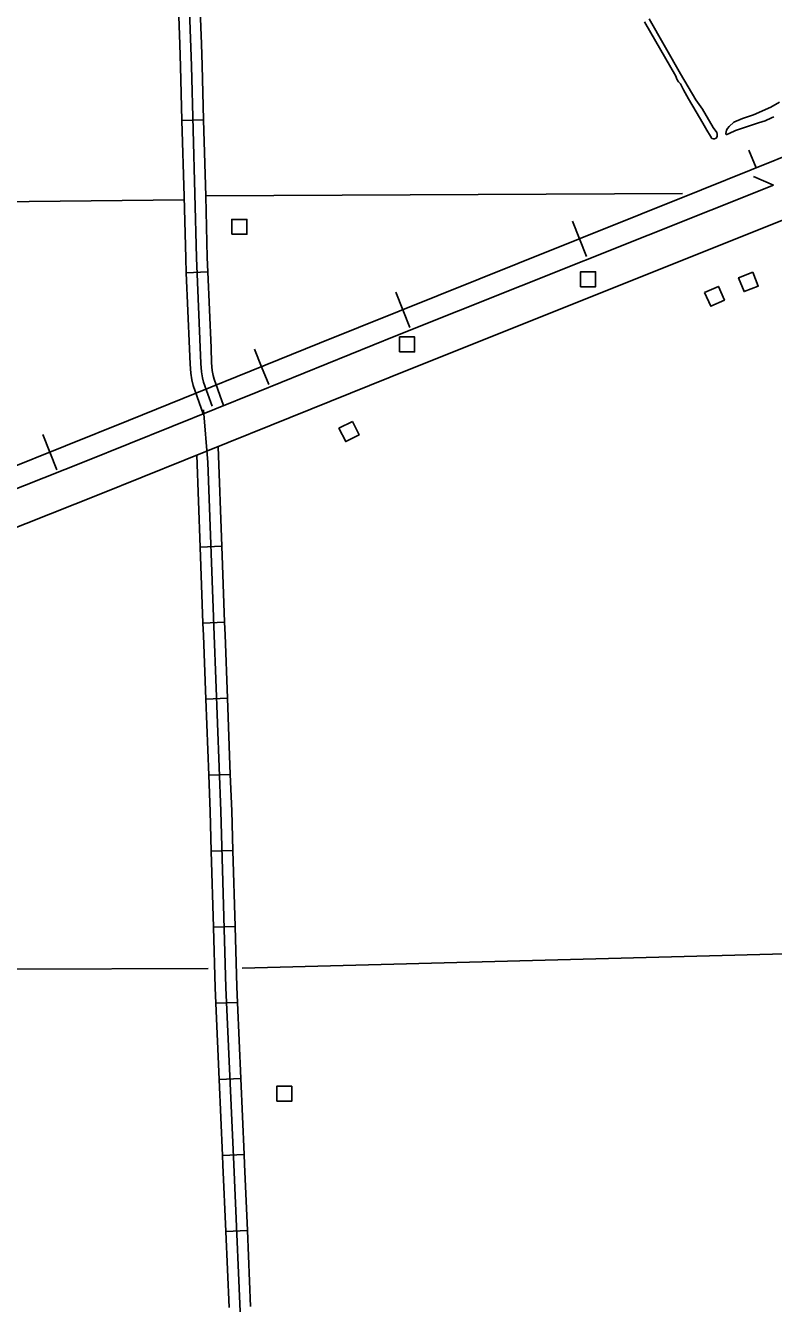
# Model space of a CAD drawing. Extents: x 1084508 to 1142749, y 1057638 to 1093403.
# Drawn here: x 1125218 to 1126845, y 1081938 to 1084721 of the extents above; entities that cross this region are included whole.
import ezdxf

# ---------------------------------------------------------------- set-up
doc = ezdxf.new("R2010")
doc.units = 0
for name, color, linetype in [('Level 15', 7, 'Continuous'), ('Level 31', 7, 'Continuous'), ('Level 32', 7, 'Continuous'), ('Level 35', 7, 'Continuous'), ('Level 37', 7, 'Continuous'), ('Level 40', 7, 'Continuous'), ('Level 5', 7, 'Continuous'), ('Level 56', 7, 'Continuous')]:
    doc.layers.add(name, color=color, linetype=linetype)

msp = doc.modelspace()

# ---------------------------------------------------------------- linework, layer by layer
at = {"layer": 'Level 15'}
for points in [[(1122497.2, 1082612.3), (1122603.4, 1082656), (1122763.9, 1082728.7), (1122945.4, 1082807.2), (1123418, 1082998.6), (1124764.9, 1083540.9), (1125348.8, 1083772.4), (1125722.9, 1083923.6), (1126023.6, 1084045.2), (1126845.4, 1084374.1)], [(1126874.6, 1084301.2), (1126052.9, 1083972.4), (1125752.3, 1083850.9), (1125378, 1083699.6), (1124794.1, 1083468.1), (1123447.4, 1082925.9), (1122975.7, 1082734.8), (1122795.7, 1082656.9), (1122634.5, 1082583.9), (1122527.1, 1082539.8)]]:
    msp.add_lwpolyline(points, dxfattribs=at)
at = {"layer": 'Level 31'}
for p, q in [((1125605.1, 1084515.8), (1125558, 1084514.5)), ((1125567.5, 1084182.9), (1125614.5, 1084184.8))]:
    msp.add_line(p, q, dxfattribs=at)
for points in [[(1125456, 1088047.6), (1125474.1, 1087744.7), (1125478.7, 1087614.5), (1125480.1, 1087548.8), (1125481.1, 1087407.9), (1125482.8, 1087266.3), (1125484.4, 1087127.5), (1125493.1, 1086770.3), (1125506.3, 1086466.9), (1125524.7, 1086059.8), (1125527, 1086018.5), (1125548, 1085434.4), (1125562.1, 1085091), (1125578.4, 1084633.4), (1125589.7, 1084215.6), (1125599.1, 1083985), (1125600.8, 1083967), (1125602.8, 1083954.2), (1125605.2, 1083944.3), (1125623.8, 1083892)], [(1125547.3, 1084845.6), (1125553.2, 1084680)], [(1125594.3, 1084847.3), (1125600.2, 1084681.6)], [(1125553.2, 1084680), (1125554.8, 1084632.6), (1125558, 1084514.5)], [(1125600.2, 1084681.6), (1125601.9, 1084634.1), (1125605.1, 1084515.8)], [(1125558, 1084514.5), (1125562.5, 1084348.8)], [(1125609.6, 1084350.1), (1125605.1, 1084515.8)], [(1125562.5, 1084348.8), (1125566.2, 1084214.8), (1125567.5, 1084182.9)], [(1125614.5, 1084184.8), (1125613.2, 1084216.4), (1125609.6, 1084350.1)], [(1125567.5, 1084182.9), (1125574.3, 1084017.3)], [(1125614.5, 1084184.8), (1125621.3, 1084019.2)], [(1125574.3, 1084017.3), (1125575.6, 1083983.5), (1125577.4, 1083964.1), (1125579.7, 1083949.6), (1125582.6, 1083937.5), (1125604.5, 1083875.8)], [(1125621.3, 1084019.2), (1125622.6, 1083986.6), (1125624.1, 1083969.9), (1125625.9, 1083958.9), (1125627.8, 1083951), (1125648.2, 1083893.5)]]:
    msp.add_lwpolyline(points, dxfattribs=at)
at = {"layer": 'Level 32'}
for p, q in [((1125644.6, 1083587.1), (1125597.5, 1083585.4)), ((1125650.7, 1083421.5), (1125603.7, 1083419.8)), ((1125657, 1083255.9), (1125609.9, 1083254.2)), ((1125663.2, 1083090.3), (1125616.2, 1083088.5)), ((1125668.7, 1082924.5), (1125621.7, 1082923.1)), ((1125673.5, 1082758.8), (1125626.5, 1082757.4)), ((1125678.8, 1082593.5), (1125631.8, 1082591.5)), ((1125686, 1082427.9), (1125639, 1082425.9)), ((1125693.2, 1082262.4), (1125646.1, 1082260.3)), ((1125700.3, 1082096.8), (1125653.3, 1082094.8))]:
    msp.add_line(p, q, dxfattribs=at)
for points in [[(1125819.9, 1078452.9), (1125807.1, 1078800), (1125794.8, 1079161.3), (1125785.9, 1079582.3), (1125777, 1079889), (1125777.6, 1079966.5), (1125751.4, 1080348.5), (1125735.2, 1080627.8), (1125731.3, 1080713.1), (1125719.6, 1081056.1), (1125704, 1081457), (1125687.3, 1081852.9), (1125670.6, 1082240.4), (1125653.8, 1082626.3), (1125642.7, 1083009.9), (1125628.2, 1083393.6), (1125614.3, 1083769.9), (1125605.2, 1083884.5)], [(1125644.6, 1083587.1), (1125636.6, 1083804.1)], [(1125597.5, 1083585.4), (1125590.1, 1083785.3)], [(1125603.7, 1083419.8), (1125597.5, 1083585.4)], [(1125650.7, 1083421.5), (1125644.6, 1083587.1)], [(1125609.9, 1083254.2), (1125604.7, 1083392.7), (1125603.7, 1083419.8)], [(1125657, 1083255.9), (1125651.7, 1083394.4), (1125650.7, 1083421.5)], [(1125616.2, 1083088.5), (1125609.9, 1083254.2)], [(1125663.2, 1083090.3), (1125657, 1083255.9)], [(1125621.7, 1082923.1), (1125619.2, 1083009.1), (1125616.2, 1083088.5)], [(1125668.7, 1082924.5), (1125666.2, 1083010.7), (1125663.2, 1083090.3)], [(1125626.5, 1082757.4), (1125621.7, 1082923.1)], [(1125673.5, 1082758.8), (1125668.7, 1082924.5)], [(1125631.8, 1082591.5), (1125630.3, 1082625.4), (1125626.5, 1082757.4)], [(1125678.8, 1082593.5), (1125677.4, 1082627.1), (1125673.5, 1082758.8)], [(1125639, 1082425.9), (1125631.8, 1082591.5)], [(1125686, 1082427.9), (1125678.8, 1082593.5)], [(1125646.1, 1082260.3), (1125639, 1082425.9)], [(1125693.2, 1082262.4), (1125686, 1082427.9)], [(1125653.3, 1082094.8), (1125647, 1082239.4), (1125646.1, 1082260.3)], [(1125700.3, 1082096.8), (1125694.1, 1082241.4), (1125693.2, 1082262.4)], [(1125660.4, 1081929.2), (1125653.3, 1082094.8)], [(1125707.5, 1081931.2), (1125700.3, 1082096.8)]]:
    msp.add_lwpolyline(points, dxfattribs=at)
at = {"layer": 'Level 35'}
for points in [[(1126565.1, 1084729.6), (1126632.9, 1084610.9), (1126635.4, 1084604.4), (1126638.9, 1084599), (1126643.3, 1084594.3), (1126649.5, 1084581.7), (1126660.6, 1084561.8), (1126677.1, 1084533.4), (1126691.8, 1084508.8), (1126700.5, 1084493.4), (1126708.8, 1084480.2), (1126711.7, 1084475.7), (1126714.3, 1084474.7), (1126717.1, 1084474.8), (1126720.6, 1084476.3), (1126722.6, 1084479.6), (1126723.3, 1084482.8), (1126723.2, 1084485), (1126721.9, 1084488.6), (1126714, 1084499.7), (1126690.9, 1084539.2), (1126676.8, 1084559.4), (1126642.8, 1084616.1), (1126574.7, 1084736.3)], [(1126743.6, 1084493.2), (1126745.1, 1084497), (1126749.4, 1084501.7), (1126759.4, 1084510.7), (1126778, 1084519), (1126802, 1084526.9), (1126839.9, 1084543.4), (1126858.7, 1084554.6)], [(1126846, 1084522.9), (1126841.3, 1084520.4), (1126827.5, 1084513.7), (1126813, 1084509.2), (1126762.7, 1084492.5), (1126748.8, 1084486), (1126743.8, 1084483.9), (1126742.9, 1084484), (1126741.9, 1084484.9), (1126741.8, 1084486.4), (1126743.6, 1084493.2)]]:
    msp.add_lwpolyline(points, dxfattribs=at)
at = {"layer": 'Level 37'}
msp.add_lwpolyline([(1126802.1, 1084392.6), (1126845.4, 1084374.1)], dxfattribs=at)
at = {"layer": 'Level 40'}
for p, q in [((1126807.7, 1084411.4), (1126792.2, 1084449.8)), ((1126423.2, 1084256.8), (1126407.8, 1084295.2)), ((1126423.2, 1084256.8), (1126438.7, 1084218.3)), ((1126038.8, 1084102.2), (1126023.4, 1084140.6)), ((1126038.8, 1084102.2), (1126054.3, 1084063.7)), ((1125731.4, 1083978.2), (1125715.9, 1084016.7)), ((1125731.4, 1083978.2), (1125746.9, 1083939.8)), ((1125270.4, 1083792.2), (1125254.9, 1083830.6)), ((1125270.4, 1083792.2), (1125285.8, 1083753.8))]:
    msp.add_line(p, q, dxfattribs=at)
msp.add_lwpolyline([(1127121.4, 1084537.7), (1126688.9, 1084363.6), (1126289.3, 1084203), (1125857.6, 1084029.3), (1125441.5, 1083861.1), (1125029.7, 1083695.4), (1124620, 1083528.9), (1124199.3, 1083358.2), (1123794.6, 1083195.4), (1123394.2, 1083034.4), (1122987.8, 1082870), (1122587.4, 1082708.6), (1122157.8, 1082534.1), (1121767.9, 1082379), (1121400, 1082230.5), (1120947.6, 1082048.6)], dxfattribs=at)
msp.add_lwpolyline([(1127121.4, 1084537.7), (1126688.9, 1084363.6), (1126289.3, 1084203), (1125857.6, 1084029.3), (1125441.5, 1083861.1), (1125029.7, 1083695.4), (1124620, 1083528.9), (1124199.3, 1083358.2), (1123794.6, 1083195.4), (1123394.2, 1083034.4), (1122987.8, 1082870), (1122587.4, 1082708.6), (1122157.8, 1082534.1), (1121767.9, 1082379), (1121400, 1082230.5), (1120947.6, 1082048.6)], dxfattribs=at)
at = {"layer": 'Level 5'}
for points in [[(1123903.1, 1084342.9), (1124753, 1084333.3), (1125562.7, 1084342)], [(1125609.6, 1084350.7), (1126647.3, 1084355.6)], [(1125689.4, 1082668.2), (1127365.9, 1082712.7)], [(1123973.5, 1082670.6), (1124354.3, 1082662.8), (1125615.2, 1082667.1)]]:
    msp.add_lwpolyline(points, dxfattribs=at)
at = {"layer": 'Level 56'}
for points in [[(1125666.5, 1084266.7), (1125666.5, 1084299.3), (1125699.3, 1084299.3), (1125699.3, 1084266.7)], [(1126425.6, 1084152.6), (1126425.6, 1084185.2), (1126458.4, 1084185.2), (1126458.4, 1084152.6)], [(1126800.3, 1084184.2), (1126812.2, 1084153.7), (1126781.7, 1084141.8), (1126769.7, 1084172.2)], [(1126695.6, 1084140), (1126725.5, 1084153.3), (1126738.8, 1084123.3), (1126708.9, 1084110.1)], [(1126031.5, 1084010.5), (1126031.5, 1084043.1), (1126064.3, 1084043.1), (1126064.3, 1084010.5)], [(1125929.1, 1083859), (1125943.7, 1083829.8), (1125914.4, 1083815.1), (1125899.8, 1083844.4)], [(1125764.2, 1082378.1), (1125764.2, 1082410.8), (1125796.9, 1082410.8), (1125796.9, 1082378.1)]]:
    msp.add_lwpolyline(points, close=True, dxfattribs=at)

doc.saveas('drawing.dxf')
